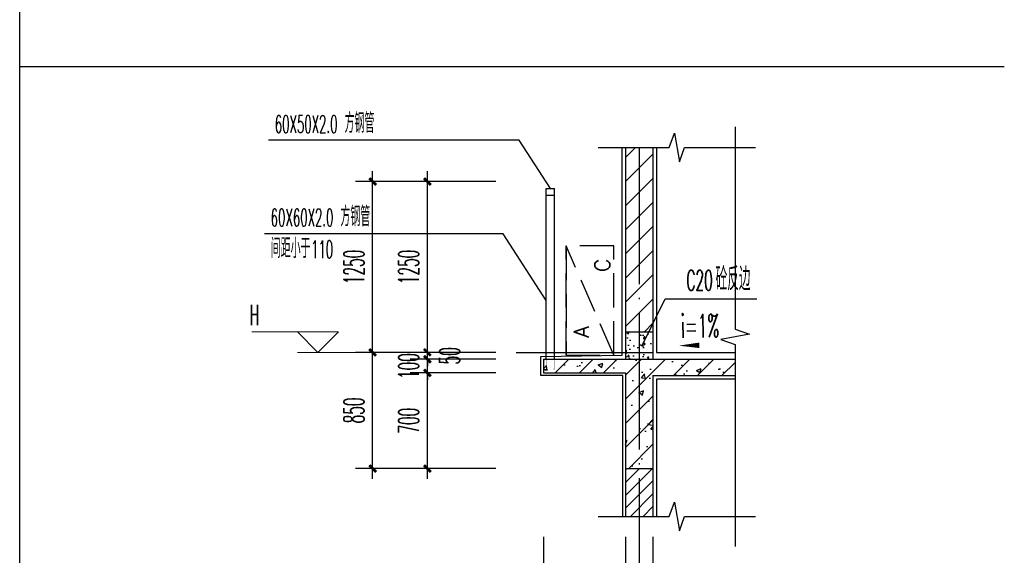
# Model space of a CAD drawing. Extents: x 1779708 to 7299578, y -1121471 to 88434.
# Tile 976 of 1056: x 6995519 to 7002719, y -980278 to -976358. Entities that reach past the tile are written whole.
import ezdxf

# ---------------------------------------------------------------- set-up
doc = ezdxf.new("R2010")
doc.units = 0
doc.header["$LTSCALE"] = 1000
doc.header["$MEASUREMENT"] = 0
doc.linetypes.add('DASH', pattern=[0.35, 0.25, -0.1])
doc.linetypes.add('DOTE', pattern=[2.42, 2, -0.2, 0.02, -0.2])
doc.layers.get('0').update_dxf_attribs({"linetype": 'CONTINUOUS'})
doc.layers.get('Defpoints').update_dxf_attribs({"linetype": 'CONTINUOUS'})
for name, color, linetype in [('AXIS', 3, 'CONTINUOUS'), ('DIM_LEAD', 3, 'CONTINUOUS'), ('DIM_SYMB', 3, 'CONTINUOUS'), ('DOTE', 1, 'DOTE'), ('J-空调', 64, 'CONTINUOUS'), ('PUB_TAB', 7, 'CONTINUOUS'), ('PUB_TEXT', 7, 'CONTINUOUS'), ('WALL', 255, 'CONTINUOUS'), ('填充细线', 8, 'CONTINUOUS'), ('栏杆', 6, 'CONTINUOUS'), ('粉刷线', 213, 'CONTINUOUS'), ('装修层线', 2, 'CONTINUOUS')]:
    doc.layers.add(name, color=color, linetype=linetype)
doc.layers.add('DIM_ELEV', color=3, linetype='CONTINUOUS', lineweight=13)
doc.styles.add('_TCH_DIM', font='SIMPLEX.shx', dxfattribs={"width": 0.7, "bigfont": 'GBCBIG.shx'})
doc.styles.add('_TCH_DIM_T3', font='SIMPLEX.shx', dxfattribs={"width": 0.494118, "bigfont": 'GBCBIG.shx'})
doc.styles.add('dim_font', font='SIMPLEX.shx', dxfattribs={"width": 0.8})
doc.dimstyles.new('_TCH_ARCH&&50', dxfattribs={"dimtxt": 148.75, "dimasz": 50, "dimexe": 125, "dimexo": 150, "dimgap": 63.125, "dimtad": 1, "dimdec": 0, "dimzin": 0, "dimdsep": 46, "dimtxsty": '_TCH_DIM_T3', "dimblk": 'ARCHTICK', "dimcen": 0.09, "dimdle": 75, "dimclrt": 7, "dimazin": 2, "dimtfac": 1, "dimtdec": 0, "dimtix": 1, "dimtmove": 2, "dimatfit": 3, "dimfxl": 250, "dimtolj": 1, "dimtzin": 0, "dimarcsym": 0})

# ---------------------------------------------------------------- blocks, each defined once
blk = doc.blocks.new('3r13ef')
at = {"layer": 'J-空调', "linetype": 'DASH'}
blk.add_line((0, 0), (800, 350), dxfattribs=at)
blk.add_lwpolyline([(800, 350), (0, 350)], close=True, dxfattribs=at)
blk.add_lwpolyline([(0, 350), (0, 0), (800, 0), (800, 350)], dxfattribs=at)
at = {"layer": 'J-空调', "style": 'dim_font'}
for s, p in [('A', (128.2, 183.7)), ('C', (609.5, 29.8))]:
    blk.add_text(s, height=109.5, dxfattribs=at).set_placement(p)
blk = doc.blocks.new('_ArchTick')
at = {"color": 0, "linetype": 'ByBlock', "const_width": 0.4}
blk.add_lwpolyline([(-0.5, -0.5), (0.5, 0.5)], dxfattribs=at)
blk = doc.blocks.new('*D2717')
at = {"layer": 'AXIS', "color": 0, "lineweight": -2, "transparency": 16777216}
for p, q in [((6999350.2, -980142.8), (6999350.2, -980767.8)), ((6999950.2, -980142.8), (6999950.2, -980767.8)), ((6999275.2, -980642.8), (7000025.2, -980642.8))]:
    blk.add_line(p, q, dxfattribs=at)
at = {"layer": 'Defpoints', "color": 0, "transparency": 16777216}
for p in [(6999350.2, -979992.8), (6999950.2, -979992.8), (6999950.2, -980642.8)]:
    blk.add_point(p, dxfattribs=at)
at = {"layer": 'AXIS', "color": 0, "lineweight": -2, "transparency": 16777216, "xscale": 50, "yscale": 50, "zscale": 50, "rotation": 180}
blk.add_blockref('_ArchTick', (6999350.2, -980642.8), dxfattribs=at)
at = {"layer": 'AXIS', "color": 0, "lineweight": -2, "transparency": 16777216, "xscale": 50, "yscale": 50, "zscale": 50}
blk.add_blockref('_ArchTick', (6999950.2, -980642.8), dxfattribs=at)
at = {"layer": 'AXIS', "color": 7, "transparency": 16777216, "insert": (6999650.2, -980505.3), "char_height": 148.75, "attachment_point": 5, "style": '_TCH_DIM_T3'}
blk.add_mtext('\\A1;600', dxfattribs=at)
blk = doc.blocks.new('*D2718')
at = {"layer": 'AXIS', "color": 0, "lineweight": -2, "transparency": 16777216}
for p, q in [((6999950.2, -980142.8), (6999950.2, -980767.8)), ((7000050.2, -980142.8), (7000050.2, -980767.8)), ((6999950.2, -980642.8), (6999900.2, -980642.8)), ((6999950.2, -980642.8), (7000050.2, -980642.8)), ((7000050.2, -980642.8), (7000100.2, -980642.8))]:
    blk.add_line(p, q, dxfattribs=at)
at = {"layer": 'Defpoints', "color": 0, "transparency": 16777216}
for p in [(6999950.2, -979992.8), (7000050.2, -979992.8), (7000050.2, -980642.8)]:
    blk.add_point(p, dxfattribs=at)
at = {"layer": 'AXIS', "color": 0, "lineweight": -2, "transparency": 16777216, "xscale": 50, "yscale": 50, "zscale": 50}
blk.add_blockref('_ArchTick', (6999950.2, -980642.8), dxfattribs=at)
at = {"layer": 'AXIS', "color": 0, "lineweight": -2, "transparency": 16777216, "xscale": 50, "yscale": 50, "zscale": 50, "rotation": 180}
blk.add_blockref('_ArchTick', (7000050.2, -980642.8), dxfattribs=at)
at = {"layer": 'AXIS', "color": 7, "transparency": 16777216, "insert": (7000000.2, -980505.3), "char_height": 148.75, "attachment_point": 5, "style": '_TCH_DIM_T3'}
blk.add_mtext('\\A1;100', dxfattribs=at)
blk = doc.blocks.new('*D2719')
at = {"layer": 'AXIS', "color": 0, "lineweight": -2, "transparency": 16777216}
for p, q in [((7000050.2, -980142.8), (7000050.2, -980767.8)), ((7000150.2, -980142.8), (7000150.2, -980767.8)), ((7000050.2, -980642.8), (7000000.2, -980642.8)), ((7000050.2, -980642.8), (7000150.2, -980642.8)), ((7000150.2, -980642.8), (7000200.2, -980642.8))]:
    blk.add_line(p, q, dxfattribs=at)
at = {"layer": 'Defpoints', "color": 0, "transparency": 16777216}
for p in [(7000050.2, -979992.8), (7000150.2, -979992.8), (7000150.2, -980642.8)]:
    blk.add_point(p, dxfattribs=at)
at = {"layer": 'AXIS', "color": 0, "lineweight": -2, "transparency": 16777216, "xscale": 50, "yscale": 50, "zscale": 50}
blk.add_blockref('_ArchTick', (7000050.2, -980642.8), dxfattribs=at)
at = {"layer": 'AXIS', "color": 0, "lineweight": -2, "transparency": 16777216, "xscale": 50, "yscale": 50, "zscale": 50, "rotation": 180}
blk.add_blockref('_ArchTick', (7000150.2, -980642.8), dxfattribs=at)
at = {"layer": 'AXIS', "color": 7, "transparency": 16777216, "insert": (7000287.7, -980505.3), "char_height": 148.75, "attachment_point": 5, "style": '_TCH_DIM_T3'}
blk.add_mtext('\\A1;100', dxfattribs=at)
blk = doc.blocks.new('*D2720')
at = {"layer": 'AXIS', "color": 0, "lineweight": -2, "transparency": 16777216}
for p, q in [((6998100.2, -979717.8), (6998100.2, -978717.8)), ((6999000.2, -978792.8), (6997975.2, -978792.8)), ((6999000.2, -979642.8), (6997975.2, -979642.8))]:
    blk.add_line(p, q, dxfattribs=at)
at = {"layer": 'Defpoints', "color": 0, "transparency": 16777216}
for p in [(6998100.2, -978792.8), (6999150.2, -978792.8), (6999150.2, -979642.8)]:
    blk.add_point(p, dxfattribs=at)
at = {"layer": 'AXIS', "color": 0, "lineweight": -2, "transparency": 16777216, "xscale": 50, "yscale": 50, "zscale": 50}
for p, rotation in [((6998100.2, -978792.8), 90), ((6998100.2, -979642.8), 270)]:
    blk.add_blockref('_ArchTick', p, dxfattribs=dict(at, rotation=rotation))
at = {"layer": 'AXIS', "color": 7, "transparency": 16777216, "insert": (6997962.7, -979217.8), "char_height": 148.75, "attachment_point": 5, "rotation": 90, "style": '_TCH_DIM_T3'}
blk.add_mtext('\\A1;850', dxfattribs=at)
blk = doc.blocks.new('*D2721')
at = {"layer": 'AXIS', "color": 0, "lineweight": -2, "transparency": 16777216}
for p, q in [((6998100.2, -978867.8), (6998100.2, -977467.8)), ((6999000.2, -977542.8), (6997975.2, -977542.8)), ((6999000.2, -978792.8), (6997975.2, -978792.8))]:
    blk.add_line(p, q, dxfattribs=at)
at = {"layer": 'Defpoints', "color": 0, "transparency": 16777216}
for p in [(6998100.2, -977542.8), (6999150.2, -977542.8), (6999150.2, -978792.8)]:
    blk.add_point(p, dxfattribs=at)
at = {"layer": 'AXIS', "color": 0, "lineweight": -2, "transparency": 16777216, "xscale": 50, "yscale": 50, "zscale": 50}
for p, rotation in [((6998100.2, -977542.8), 90), ((6998100.2, -978792.8), 270)]:
    blk.add_blockref('_ArchTick', p, dxfattribs=dict(at, rotation=rotation))
at = {"layer": 'AXIS', "color": 7, "transparency": 16777216, "insert": (6997962.7, -978167.8), "char_height": 148.75, "attachment_point": 5, "rotation": 90, "style": '_TCH_DIM_T3'}
blk.add_mtext('\\A1;1250', dxfattribs=at)
blk = doc.blocks.new('*D2722')
at = {"layer": 'AXIS', "color": 0, "lineweight": -2, "transparency": 16777216}
for p, q in [((6998500.2, -979717.8), (6998500.2, -978867.8)), ((6999000.2, -978942.8), (6998375.2, -978942.8)), ((6999000.2, -979642.8), (6998375.2, -979642.8))]:
    blk.add_line(p, q, dxfattribs=at)
at = {"layer": 'Defpoints', "color": 0, "transparency": 16777216}
for p in [(6998500.2, -978942.8), (6999150.2, -978942.8), (6999150.2, -979642.8)]:
    blk.add_point(p, dxfattribs=at)
at = {"layer": 'AXIS', "color": 0, "lineweight": -2, "transparency": 16777216, "xscale": 50, "yscale": 50, "zscale": 50}
for p, rotation in [((6998500.2, -978942.8), 90), ((6998500.2, -979642.8), 270)]:
    blk.add_blockref('_ArchTick', p, dxfattribs=dict(at, rotation=rotation))
at = {"layer": 'AXIS', "color": 7, "transparency": 16777216, "insert": (6998362.7, -979292.8), "char_height": 148.75, "attachment_point": 5, "rotation": 90, "style": '_TCH_DIM_T3'}
blk.add_mtext('\\A1;700', dxfattribs=at)
blk = doc.blocks.new('*D2723')
at = {"layer": 'AXIS', "color": 0, "lineweight": -2, "transparency": 16777216}
for p, q in [((6998500.2, -978842.8), (6998500.2, -978792.8)), ((6999000.2, -978842.8), (6998375.2, -978842.8)), ((6998500.2, -978942.8), (6998500.2, -978842.8)), ((6999000.2, -978942.8), (6998375.2, -978942.8)), ((6998500.2, -978942.8), (6998500.2, -978992.8))]:
    blk.add_line(p, q, dxfattribs=at)
at = {"layer": 'Defpoints', "color": 0, "transparency": 16777216}
for p in [(6998500.2, -978842.8), (6999150.2, -978842.8), (6999150.2, -978942.8)]:
    blk.add_point(p, dxfattribs=at)
at = {"layer": 'AXIS', "color": 0, "lineweight": -2, "transparency": 16777216, "xscale": 50, "yscale": 50, "zscale": 50}
for p, rotation in [((6998500.2, -978842.8), 270), ((6998500.2, -978942.8), 90)]:
    blk.add_blockref('_ArchTick', p, dxfattribs=dict(at, rotation=rotation))
at = {"layer": 'AXIS', "color": 7, "transparency": 16777216, "insert": (6998362.7, -978892.8), "char_height": 148.75, "attachment_point": 5, "rotation": 90, "style": '_TCH_DIM_T3'}
blk.add_mtext('\\A1;100', dxfattribs=at)
blk = doc.blocks.new('*D2724')
at = {"layer": 'AXIS', "color": 0, "lineweight": -2, "transparency": 16777216}
for p, q in [((6998500.2, -978792.8), (6998500.2, -978742.8)), ((6999000.2, -978792.8), (6998375.2, -978792.8)), ((6998500.2, -978842.8), (6998500.2, -978792.8)), ((6999000.2, -978842.8), (6998375.2, -978842.8)), ((6998500.2, -978842.8), (6998500.2, -978892.8))]:
    blk.add_line(p, q, dxfattribs=at)
at = {"layer": 'Defpoints', "color": 0, "transparency": 16777216}
for p in [(6998500.2, -978792.8), (6999150.2, -978792.8), (6999150.2, -978842.8)]:
    blk.add_point(p, dxfattribs=at)
at = {"layer": 'AXIS', "color": 0, "lineweight": -2, "transparency": 16777216, "xscale": 50, "yscale": 50, "zscale": 50}
for p, rotation in [((6998500.2, -978792.8), 270), ((6998500.2, -978842.8), 90)]:
    blk.add_blockref('_ArchTick', p, dxfattribs=dict(at, rotation=rotation))
at = {"layer": 'AXIS', "color": 7, "transparency": 16777216, "insert": (6998662.7, -978817.8), "char_height": 148.75, "attachment_point": 5, "rotation": 90, "style": '_TCH_DIM_T3'}
blk.add_mtext('\\A1;50', dxfattribs=at)
blk = doc.blocks.new('*D2725')
at = {"layer": 'AXIS', "color": 0, "lineweight": -2, "transparency": 16777216}
for p, q in [((6998500.2, -978867.8), (6998500.2, -977467.8)), ((6999000.2, -977542.8), (6998375.2, -977542.8)), ((6999000.2, -978792.8), (6998375.2, -978792.8))]:
    blk.add_line(p, q, dxfattribs=at)
at = {"layer": 'Defpoints', "color": 0, "transparency": 16777216}
for p in [(6998500.2, -977542.8), (6999150.2, -977542.8), (6999150.2, -978792.8)]:
    blk.add_point(p, dxfattribs=at)
at = {"layer": 'AXIS', "color": 0, "lineweight": -2, "transparency": 16777216, "xscale": 50, "yscale": 50, "zscale": 50}
for p, rotation in [((6998500.2, -977542.8), 90), ((6998500.2, -978792.8), 270)]:
    blk.add_blockref('_ArchTick', p, dxfattribs=dict(at, rotation=rotation))
at = {"layer": 'AXIS', "color": 7, "transparency": 16777216, "insert": (6998362.7, -978167.8), "char_height": 148.75, "attachment_point": 5, "rotation": 90, "style": '_TCH_DIM_T3'}
blk.add_mtext('\\A1;1250', dxfattribs=at)

msp = doc.modelspace()

# ---------------------------------------------------------------- hatches: boundary and pattern name
at = {"layer": '填充细线'}
h = msp.add_hatch(dxfattribs=at)
h.set_pattern_fill('普通砖', color=114, scale=50)
h.set_pattern_definition([(45, (6999950.23, -978603), (-88.388, 88.388), [])])
h.paths.add_polyline_path([(6999950.2, -978642.8), (7000150.2, -978642.8), (7000150.2, -977292.8), (6999950.2, -977292.8)])
h = msp.add_hatch(dxfattribs=at)
h.set_pattern_fill('混凝土', color=114, scale=20)
h.set_pattern_definition([(50, (6985.29, -29700), (143.4520365, -12.550427), [15, -165]), (355, (6985.29, -29700), (-27.7502667, 150.4384267), [12, -132]), (100.4514, (6997.24, -29701.05), (115.7018763, 137.8879084), [12.748038, -140.2284224]), (46.1842, (6985.29, -29660), (213.4482097, -33.103803), [22.5, -247.5]), (96.6356, (7003.08, -29662.76), (186.932541, 194.823574), [19.1220576, -210.3426]), (351.1842, (6985.3, -29660), (186.932389, 194.82372), [18, -198]), (21, (7005.29, -29670), (119.3814104, -80.5237781), [15, -165]), (326, (7005.29, -29670), (48.6630664, 145.030009), [12, -132]), (71.4514, (7015.24, -29676.71), (168.0445257, 64.5060993), [12.748038, -140.2284224]), (37.5, (6985.29, -29700), (2.43197106, 66.57877077), [0, -130.4, 0, -134, 0, -132.5]), (7.5, (6985.29, -29700), (52.6139075, 78.8823424), [0, -76.4, 0, -127.4, 0, -50.5]), (327.5, (6940.69, -29700), (106.76448723, -4.51097435), [0, -50, 0, -156, 0, -207]), (317.5, (6920.69, -29700), (116.6372339, 20.0209965), [0, -65, 0, -103.6, 0, -147])])
h.paths.add_polyline_path([(7000150.2, -978642.8), (6999950.2, -978642.8), (6999950.2, -978842.8), (7000150.2, -978842.8)])
h = msp.add_hatch(dxfattribs=at)
h.set_pattern_fill('钢筋混凝土', color=114, scale=50)
h.set_pattern_definition([(45, (6985.29, -29700), (-88.3883476, 88.3883476), []), (50, (6985.3, -29700), (358.630091, -31.376067), [37.5, -412.5]), (355, (6985.3, -29700), (-69.375667, 376.096067), [30, -330]), (100.4514, (7015.18, -29702.6), (289.254691, 344.719771), [31.870095, -350.571056]), (46.1842, (6985.3, -29600), (533.620524, -82.759507), [56.25, -618.75]), (96.6356, (7029.76, -29606.9), (467.331353, 487.058935), [47.805144, -525.8565]), (351.1842, (6985.3, -29600), (467.330973, 487.0593), [45, -495]), (21, (7035.3, -29625), (298.453526, -201.309445), [37.5, -412.5]), (326, (7035.3, -29625), (121.657666, 362.575023), [30, -330]), (71.4514, (7060.16, -29641.78), (420.111314, 161.265248), [31.870095, -350.571056]), (37.5, (6985.29, -29700), (6.0799277, 166.446927), [0, -326, 0, -335, 0, -331.25]), (7.5, (6985.29, -29700), (131.5347687, 197.205856), [0, -191, 0, -318.5, 0, -126.25]), (327.5, (6873.79, -29700), (266.911218, -11.2774359), [0, -125, 0, -390, 0, -517.5]), (317.5, (6823.8, -29700), (291.593085, 50.052491), [0, -162.5, 0, -259, 0, -367.5])])
h.paths.add_polyline_path([(7000150.2, -978962.8), (7000750.2, -978962.8), (7000750.2, -978842.8), (6999950.2, -978842.8), (6999429.1, -978842.8), (6999429.1, -978915.4, -0.037248), (6999429.1, -978915.8, -0.769097), (6999423.9, -978917.2, -0.196725), (6999423.6, -978915.1), (6999423.6, -978916.6, 0.814816), (6999429.1, -978916.3), (6999429.1, -978844.3), (6999350.2, -978844.3), (6999350.2, -978942.8), (6999950.2, -978942.8), (6999950.2, -979642.8), (7000150.2, -979642.8)])
h = msp.add_hatch(dxfattribs=at)
h.set_pattern_fill('普通砖', color=114, scale=50)
h.set_pattern_definition([(45, (6985.29, -29652.25), (-47.02260095, 47.02260095), [])])
h.paths.add_polyline_path([(7000150.2, -979642.8), (6999950.2, -979642.8), (6999950.2, -979992.8), (7000150.2, -979992.8)])

# ---------------------------------------------------------------- linework, layer by layer
at = {"layer": 'AXIS'}
msp.add_line((7000050.2, -979992.8), (7000050.2, -980992.8), dxfattribs=at)
at = {"layer": 'DIM_ELEV'}
for p, q in [((6997850.2, -978642.8), (6997216.9, -978642.8)), ((6997700.2, -978792.8), (6997550.2, -978642.8)), ((6997700.2, -978792.8), (6997850.2, -978642.8)), ((6998500.2, -978792.8), (6997550.2, -978792.8))]:
    msp.add_line(p, q, dxfattribs=at)
at = {"layer": 'DIM_LEAD'}
for p, q in [((6999172.5, -977241), (6997339.5, -977241)), ((6999400.2, -977592.8), (6999172.5, -977241)), ((6999054.2, -977924.7), (6997309.5, -977924.7)), ((6999370.2, -978412.9), (6999054.2, -977924.7)), ((7000069.3, -978746.8), (7000239.4, -978401.3)), ((7000069.3, -978746.8), (7000239.4, -978401.3)), ((7000239.4, -978401.3), (7000908.4, -978401.3))]:
    msp.add_line(p, q, dxfattribs=at)
at = {"layer": 'DIM_SYMB'}
for points in [[(7000750.2, -977142.8), (7000750.2, -978622.3), (7000855.2, -978660.5), (7000645.2, -978697.5), (7000750.2, -978734.8), (7000750.2, -980214.3)], [(6999750.2, -977292.8), (7000269, -977292.8), (7000307.2, -977187.8), (7000344.2, -977397.8), (7000381.5, -977292.8), (7000900.2, -977292.8)], [(6999750.2, -979992.8), (7000269, -979992.8), (7000307.2, -979887.8), (7000344.2, -980097.8), (7000381.5, -979992.8), (7000900.2, -979992.8)]]:
    msp.add_lwpolyline(points, dxfattribs=at)
msp.add_lwpolyline([(7000646.9, -978738.3, 0, 0, 0), (7000338.4, -978743.5, 0, 40, 0), (7000488.4, -978741, 0, 0, 0)], format="xyseb", dxfattribs=at)
at = {"layer": 'DOTE', "linetype": 'DOTE', "ltscale": 0.5}
for p, q in [((7000050.2, -977292.8), (7000050.2, -979992.8)), ((6999150.2, -978792.8), (7000750.2, -978792.8))]:
    msp.add_line(p, q, dxfattribs=at)
at = {"layer": 'PUB_TAB'}
for p, q in [((6995519.2, -982200.2), (6995519.2, -945400.2)), ((6995519.2, -976700.2), (7002719.2, -976700.2))]:
    msp.add_line(p, q, dxfattribs=at)
at = {"layer": 'WALL'}
for p, q in [((6999950.2, -977292.8), (6999950.2, -978842.8)), ((7000150.2, -977292.8), (7000150.2, -978842.8)), ((6999950.2, -978642.8), (7000150.2, -978642.8)), ((6999350.2, -978842.8), (6999350.2, -978942.8)), ((6999350.2, -978842.8), (6999950.2, -978842.8)), ((6999950.2, -978842.8), (7000750.2, -978842.8)), ((6999350.2, -978942.8), (6999950.2, -978942.8)), ((6999950.2, -978942.8), (6999950.2, -979992.8)), ((7000150.2, -978962.8), (7000750.2, -978962.8)), ((7000150.2, -978962.8), (7000150.2, -979992.8)), ((6999950.2, -979642.8), (7000150.2, -979642.8))]:
    msp.add_line(p, q, dxfattribs=at)
at = {"layer": '栏杆'}
for p, q in [((6999370.2, -977592.8), (6999430.2, -977592.8)), ((6999370.2, -977642.8), (6999370.2, -977592.8)), ((6999430.2, -977642.8), (6999430.2, -977592.8)), ((6999370.2, -977642.8), (6999430.2, -977642.8)), ((6999370.2, -978842.8), (6999370.2, -977642.8)), ((6999430.2, -978842.8), (6999430.2, -977642.8))]:
    msp.add_line(p, q, dxfattribs=at)
at = {"layer": '粉刷线'}
for points in [[(6999930.2, -979992.8), (6999930.2, -978962.8), (6999330.2, -978962.8), (6999330.2, -978822.8), (6999925.2, -978812.8), (6999925.2, -977292.8)], [(7000175.2, -977292.8), (7000175.2, -978792.8), (7000750.2, -978792.8)], [(7000750.2, -978987.8), (7000175.2, -978987.8), (7000175.2, -979992.8)]]:
    msp.add_lwpolyline(points, dxfattribs=at)
at = {"layer": '装修层线', "color": 1, "const_width": 3}
msp.add_lwpolyline([(6999350.2, -978844.3), (6999450.2, -978844.3)], dxfattribs=at)
at = {"layer": '装修层线', "color": 1, "const_width": 2.4}
for points in [[(6999371.2, -978844.3), (6999371.2, -978916.3, 0.814816), (6999376.6, -978916.6), (6999376.6, -978912.1)], [(6999429.1, -978844.3), (6999429.1, -978916.3, -0.814816), (6999423.6, -978916.6), (6999423.6, -978912.1)]]:
    msp.add_lwpolyline(points, format="xyb", dxfattribs=at)

# ---------------------------------------------------------------- block references
at = {"layer": 'J-空调', "extrusion": (0, 0, -1), "xscale": -1, "zscale": -1, "rotation": 270}
msp.add_blockref('3r13ef', (-6999864.8, -978813.8), dxfattribs=at)

# ---------------------------------------------------------------- texts
at = {"layer": 'PUB_TEXT', "color": 7, "style": '_TCH_DIM'}
for s, height, width, p in [('方钢管', 144.68, 0.7, (6997894.5, -977186.5)), ('60X50X2.0', 127.5, 0.494118, (6997384.5, -977186.5)), ('60X60X2.0', 127.5, 0.494118, (6997354.5, -977870.2)), ('方钢管', 144.68, 0.7, (6997864.5, -977870.2)), ('间距小于', 144.68, 0.7, (6997354.5, -978102.2)), ('110', 127.5, 0.494118, (6997649.4, -978102.2)), ('C20', 148.75, 0.494118, (7000394.8, -978339.5)), ('砼反边', 168.79, 0.7, (7000608.3, -978339.5))]:
    msp.add_text(s, height=height, dxfattribs=dict(at, width=width)).set_placement(p)
at = {"layer": 'PUB_TEXT', "style": '_TCH_DIM', "width": 0.494118}
msp.add_text('H', height=148.8, dxfattribs=at).set_placement((6997201.9, -978592.7))
at = {"layer": 'PUB_TEXT', "color": 7, "style": '_TCH_DIM', "width": 0.494118}
msp.add_text('i=1%', height=170, rotation=0.95484, dxfattribs=at).set_placement((7000355.7, -978686))

# ---------------------------------------------------------------- dimensions: what is measured, and where the dimension line sits
at = {"layer": 'AXIS'}
for p1, p2, distance, picture, middle in [((6999150.2, -978792.8), (6999150.2, -977542.8), 1050, '*D2721', (6997962.7, -978167.8)), ((6999150.2, -978792.8), (6999150.2, -977542.8), 650, '*D2725', (6998362.7, -978167.8)), ((6999150.2, -979642.8), (6999150.2, -978792.8), 1050, '*D2720', (6997962.7, -979217.8)), ((6999150.2, -978942.8), (6999150.2, -978842.8), 650, '*D2723', (6998362.7, -978892.8)), ((6999150.2, -979642.8), (6999150.2, -978942.8), 650, '*D2722', (6998362.7, -979292.8)), ((6999350.2, -979992.8), (6999950.2, -979992.8), -650, '*D2717', (6999650.2, -980505.3)), ((6999950.2, -979992.8), (7000050.2, -979992.8), -650, '*D2718', (7000000.2, -980505.3))]:
    dim = msp.add_aligned_dim(p1=p1, p2=p2, distance=distance, dimstyle='_TCH_ARCH&&50', dxfattribs=at)
    dim.commit()
    dim.dimension.update_dxf_attribs({"geometry": picture, "text_midpoint": middle})
for base, p1, p2, angle, picture, middle in [((6998500.2, -978792.8), (6999150.2, -978842.8), (6999150.2, -978792.8), 90, '*D2724', (6998662.7, -978817.8)), ((7000150.2, -980642.8), (7000050.2, -979992.8), (7000150.2, -979992.8), 0, '*D2719', (7000287.7, -980505.3))]:
    dim = msp.add_linear_dim(base=base, p1=p1, p2=p2, angle=angle, dimstyle='_TCH_ARCH&&50', dxfattribs=at)
    dim.commit()
    dim.dimension.update_dxf_attribs({"geometry": picture, "text_midpoint": middle, "dimtype": 161})

doc.saveas('drawing.dxf')
